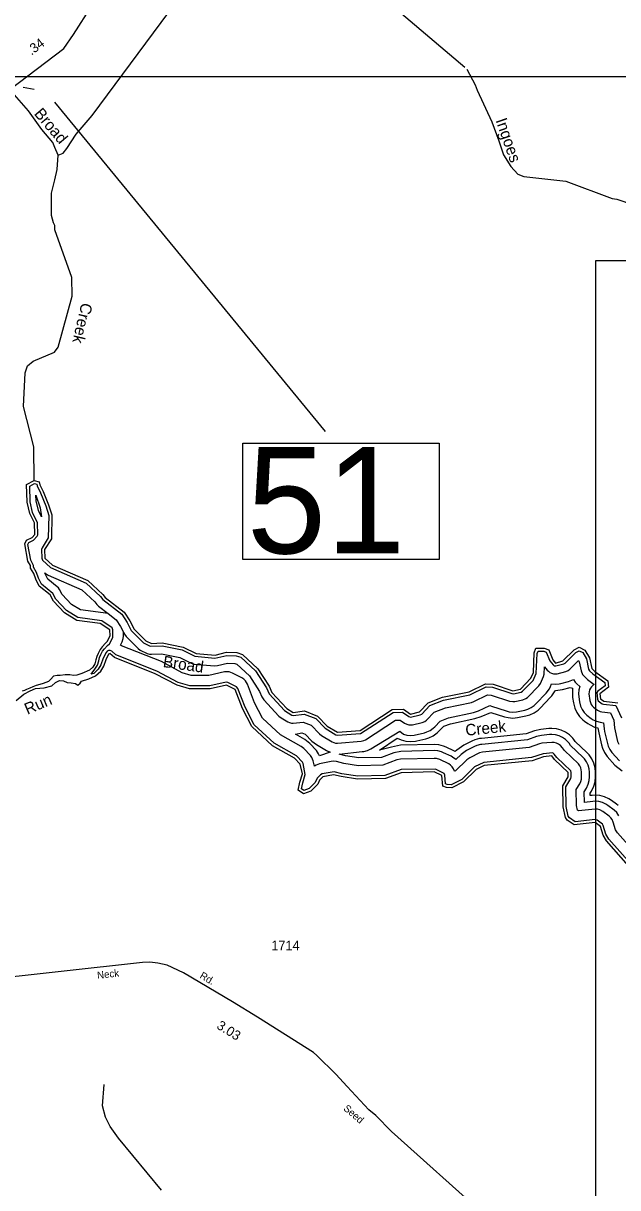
# Model space of a CAD drawing. Extents: x 2532689 to 2764727, y 536648 to 732970.
# Drawn here: x 2686176 to 2693987, y 655919 to 671216 of the extents above; entities that cross this region are included whole.
import ezdxf

# ---------------------------------------------------------------- set-up
doc = ezdxf.new("R2010")
doc.units = 0
for name, color, linetype in [('Exist Hydrographic Buffer Line', 7, 'Continuous'), ('Exist Hydrographic Creek Double Shore', 7, 'Continuous'), ('Exist Hydrographic Creek Single Shore', 7, 'Continuous'), ('Exist Hydrographic Creek Single Shore Label', 7, 'Continuous'), ('Exist Road Primary US Attributed', 7, 'Continuous'), ('Exist Road Primary US Mileage Hundredths English Label', 7, 'Continuous'), ('Exist Road Primary US Structure Standard Bridge CELL', 7, 'Continuous'), ('Exist Road Primary US Structure Standard Bridge Number Label', 7, 'Continuous'), ('Exist Road Secondary Mileage Hundredths English Label', 7, 'Continuous'), ('Exist Road Secondary Type 51 Attributed', 7, 'Continuous'), ('Exist Road Secondary Type 51 Label', 7, 'Continuous'), ('Exist Road Secondary Type 51 Number Label', 7, 'Continuous'), ('Map Preparation Inset Cut Line', 7, 'Continuous')]:
    doc.layers.add(name, color=color, linetype=linetype)

msp = doc.modelspace()

# ---------------------------------------------------------------- linework, layer by layer
at = {"layer": 'Exist Hydrographic Buffer Line'}
for points in [[(2687394, 662918), (2687338, 662969), (2687318, 662978), (2687297, 662977), (2687278, 662967), (2687263, 662952), (2687227, 662876), (2687197, 662788), (2687162, 662733), (2687102, 662676), (2687066, 662667), (2687116, 662729), (2687149, 662782), (2687167, 662842), (2687179, 662885), (2687194, 662922), (2687218, 662968), (2687244, 663000), (2687283, 663043), (2687307, 663066), (2687351, 663149), (2687354, 663250), (2687344, 663274), (2687209, 663365), (2686891, 663411), (2686742, 663502), (2686604, 663649), (2686562, 663725), (2686416, 663847), (2686376, 663927), (2686351, 664000), (2686309, 664072), (2686309, 664094), (2686273, 664165), (2686237, 664370), (2686250, 664396), (2686311, 664426), (2686358, 664477), (2686366, 664495), (2686363, 664654), (2686299, 664789), (2686265, 664930), (2686260, 665135), (2686323, 665169), (2686352, 665161), (2686358, 665138), (2686401, 665049), (2686471, 664877), (2686513, 664752), (2686505, 664455), (2686422, 664326), (2686416, 664304), (2686419, 664188), (2686428, 664163), (2686534, 664068), (2687001, 663860), (2687191, 663687), (2687223, 663648), (2687471, 663452), (2687543, 663344), (2687595, 663240), (2687756, 663075), (2687843, 663034), (2687999, 663036), (2688265, 662983), (2688429, 662901), (2688694, 662877), (2688851, 662912), (2688973, 662908), (2689035, 662889), (2689229, 662710), (2689371, 662487), (2689405, 662409), (2689609, 662186), (2689704, 662129), (2689724, 662124), (2689867, 662142), (2690019, 662081), (2690141, 661954), (2690284, 661867), (2690305, 661862), (2690607, 661887), (2691035, 662164), (2691160, 662166), (2691243, 662108), (2691266, 662101), (2691391, 662130), (2691411, 662141), (2691518, 662254), (2691697, 662323), (2692043, 662396), (2692257, 662498), (2692341, 662493), (2692597, 662410), (2692618, 662409), (2692717, 662429), (2692737, 662441), (2692875, 662584), (2692916, 662674), (2692929, 662937)], [(2686417, 664732), (2686375, 664817), (2686344, 664941), (2686342, 665017), (2686396, 664849), (2686417, 664732)], [(2687291, 663462), (2686926, 663510), (2686808, 663582), (2686688, 663710), (2686652, 663776), (2686637, 663798), (2686620, 663815), (2686498, 663913), (2686472, 663967), (2686461, 663996), (2686465, 663991), (2686501, 663968), (2686944, 663772), (2687116, 663616), (2687144, 663581), (2687165, 663561), (2687291, 663462)], [(2687291, 663462), (2687395, 663381), (2687454, 663292), (2687491, 663218)], [(2694267, 660261), (2693983, 660580), (2693959, 660621), (2693928, 660721), (2693914, 660754), (2693895, 660780), (2693874, 660801), (2693793, 660861), (2693754, 660882), (2693722, 660890), (2693691, 660893), (2693470, 660869), (2693459, 660880), (2693446, 660942), (2693442, 661149), (2693488, 661225), (2693502, 661254), (2693510, 661285), (2693513, 661313), (2693512, 661382), (2693502, 661433), (2693488, 661463), (2693470, 661489), (2693289, 661662), (2693262, 661699), (2693236, 661727), (2693209, 661746), (2693181, 661759), (2693151, 661767), (2693120, 661769), (2692992, 661757), (2692958, 661750), (2692825, 661703), (2692210, 661640), (2692171, 661631), (2692042, 661567), (2692004, 661540), (2691857, 661395), (2691845, 661389), (2691844, 661393), (2691830, 661422), (2691813, 661447), (2691791, 661469), (2691766, 661487), (2691649, 661543), (2691608, 661556), (2691577, 661559), (2691132, 661548), (2691084, 661538), (2690902, 661470), (2690581, 661463), (2690387, 661493), (2690290, 661517), (2690252, 661522), (2690222, 661519), (2690070, 661489), (2690023, 661471), (2690002, 661456), (2689986, 661525), (2689969, 661569), (2689951, 661595), (2689864, 661688), (2689829, 661716), (2689555, 661870), (2689321, 662087), (2689216, 662289), (2689121, 662533), (2689095, 662577), (2689072, 662600), (2689047, 662618), (2688923, 662680), (2688880, 662694), (2688848, 662697), (2688818, 662694), (2688614, 662648), (2688383, 662650), (2688264, 662684), (2687991, 662830), (2687467, 663036), (2687454, 663048), (2687476, 663091), (2687490, 663134), (2687493, 663165), (2687491, 663218)], [(2687492, 663215), (2687504, 663193), (2687528, 663159), (2687685, 663002), (2687713, 662980), (2687803, 662939), (2687835, 662930), (2687859, 662928), (2687991, 662933), (2688231, 662885), (2688384, 662808), (2688421, 662796), (2688687, 662775), (2688728, 662778), (2688861, 662809), (2688956, 662806), (2688983, 662798), (2689149, 662644), (2689280, 662439), (2689312, 662367), (2689336, 662329), (2689535, 662115), (2689566, 662090), (2689653, 662040), (2689675, 662030), (2689699, 662023), (2689724, 662021), (2689854, 662037), (2689960, 661994), (2690068, 661881), (2690096, 661860), (2690233, 661778), (2690256, 661768), (2690280, 661761), (2690305, 661759), (2690617, 661785), (2690652, 661793), (2690675, 661803), (2691067, 662061), (2691129, 662063), (2691185, 662023), (2691216, 662007), (2691241, 662000), (2691266, 661998), (2691290, 662000), (2691416, 662030), (2691453, 662045), (2691474, 662059), (2691577, 662167), (2691726, 662224), (2692066, 662295), (2692096, 662306), (2692278, 662394), (2692322, 662391), (2692567, 662312), (2692609, 662305), (2692634, 662307), (2692739, 662329), (2692779, 662344), (2692801, 662359), (2692951, 662514), (2692971, 662541), (2693011, 662635), (2693020, 662664), (2693024, 662761), (2693025, 662760), (2693059, 662719), (2693076, 662703), (2693096, 662688), (2693119, 662678), (2693143, 662672), (2693168, 662669), (2693192, 662672), (2693306, 662702), (2693338, 662715), (2693359, 662730), (2693471, 662843), (2693481, 662827), (2693505, 662709), (2693524, 662659)], [(2694160, 660174), (2693871, 660499), (2693832, 660565), (2693798, 660678), (2693785, 660696), (2693715, 660748), (2693692, 660756), (2693427, 660726), (2693352, 660776), (2693336, 660798), (2693310, 660926), (2693304, 661186), (2693370, 661294), (2693376, 661315), (2693375, 661375), (2693369, 661394), (2693186, 661571), (2693153, 661616), (2693134, 661630), (2693009, 661621), (2692855, 661569), (2692228, 661504), (2692107, 661446), (2691938, 661283), (2691798, 661212), (2691746, 661218), (2691725, 661224), (2691717, 661337), (2691707, 661359), (2691593, 661418), (2691141, 661411), (2690928, 661333), (2690571, 661325), (2690360, 661358), (2690260, 661383), (2690102, 661355), (2690080, 661343), (2690039, 661299), (2690012, 661244), (2689934, 661164), (2689863, 661137), (2689833, 661159), (2689850, 661238), (2689881, 661347), (2689854, 661490), (2689844, 661509), (2689767, 661591), (2689473, 661759), (2689210, 662002), (2689091, 662232), (2688995, 662479), (2688978, 662499), (2688865, 662555), (2688841, 662559), (2688628, 662511), (2688363, 662513), (2688213, 662557), (2687929, 662707), (2687394, 662918)], [(2692929, 662937), (2692940, 662966), (2693015, 662967), (2693049, 662954), (2693095, 662839), (2693137, 662786), (2693154, 662775), (2693175, 662773), (2693277, 662801), (2693295, 662811), (2693438, 662951), (2693480, 662973), (2693527, 662949), (2693578, 662865), (2693605, 662731), (2693617, 662711), (2693659, 662670), (2693819, 662555), (2693824, 662514), (2693728, 662441), (2693714, 662423), (2693722, 662335), (2693731, 662315), (2693781, 662277), (2693801, 662270), (2693961, 662253), (2694036, 662090)], [(2693048, 662418), (2693089, 662472), (2693105, 662504), (2693119, 662537), (2693168, 662532), (2693216, 662537), (2693241, 662542), (2693340, 662569), (2693362, 662576), (2693405, 662596), (2693430, 662560), (2693449, 662539), (2693488, 662502), (2693476, 662458), (2693472, 662409), (2693475, 662369), (2693485, 662300), (2693499, 662245), (2693519, 662200), (2693547, 662160), (2693582, 662126), (2693640, 662083), (2693665, 662067), (2693709, 662046), (2693756, 662034), (2693800, 662028), (2693809, 661949), (2693815, 661913), (2693852, 661753), (2693862, 661721), (2693882, 661677), (2693910, 661637), (2694010, 661525)], [(2693524, 662659), (2693588, 662596), (2693677, 662531), (2693665, 662522), (2693643, 662501), (2693628, 662480), (2693618, 662458), (2693611, 662434), (2693609, 662409), (2693621, 662319), (2693628, 662292), (2693638, 662269), (2693652, 662249), (2693670, 662232), (2693722, 662193), (2693755, 662176), (2693780, 662169), (2693892, 662157), (2693936, 662063), (2693946, 661961), (2693986, 661783), (2694001, 661746)], [(2694002, 660806), (2693974, 660846), (2693940, 660880), (2693857, 660941), (2693832, 660958), (2693787, 660979), (2693740, 660991), (2693692, 660996), (2693661, 660994), (2693549, 660981), (2693546, 661121), (2693575, 661169), (2693599, 661219), (2693612, 661267), (2693616, 661315), (2693615, 661379), (2693611, 661423), (2693598, 661470), (2693577, 661514), (2693549, 661554), (2693527, 661577), (2693367, 661730), (2693347, 661757), (2693301, 661807), (2693261, 661835), (2693216, 661855), (2693169, 661868), (2693121, 661872), (2693092, 661871), (2692984, 661860), (2692921, 661846), (2692802, 661804), (2692203, 661743), (2692183, 661740), (2692136, 661727), (2692106, 661715), (2691999, 661661), (2691928, 661610), (2691861, 661544), (2691817, 661576), (2691798, 661586), (2691697, 661634), (2691671, 661645), (2691624, 661658), (2691576, 661662), (2691135, 661651), (2691043, 661633), (2690882, 661572), (2690587, 661566), (2690408, 661594), (2690326, 661616), (2690627, 661648), (2690652, 661651), (2690699, 661664), (2690744, 661685), (2691122, 661915), (2691170, 661878), (2691217, 661865), (2691266, 661861), (2691314, 661865), (2691447, 661896), (2691477, 661906), (2691522, 661926), (2691562, 661954), (2691584, 661975), (2691655, 662050), (2691765, 662092), (2692092, 662161), (2692157, 662183), (2692305, 662253), (2692330, 662245), (2692523, 662182), (2692561, 662172), (2692610, 662168), (2692658, 662172), (2692765, 662194), (2692804, 662206), (2692849, 662226), (2692889, 662254), (2692910, 662275), (2693048, 662418)], [(2693396, 661824), (2693352, 661868), (2693301, 661904), (2693244, 661930), (2693183, 661947), (2693121, 661952), (2693084, 661950), (2692976, 661939), (2692894, 661921), (2692785, 661883), (2692195, 661822), (2692169, 661819), (2692109, 661803), (2692070, 661786), (2691963, 661732), (2691872, 661667), (2691852, 661648), (2691833, 661658), (2691731, 661707), (2691699, 661720), (2691638, 661736), (2691576, 661742), (2691133, 661731), (2691015, 661708), (2690857, 661665), (2691089, 661825), (2691143, 661803), (2691203, 661786), (2691266, 661781), (2691328, 661786), (2691349, 661791), (2691465, 661818), (2691505, 661830), (2691562, 661857), (2691613, 661893), (2691642, 661920), (2691700, 661981), (2691788, 662015), (2692109, 662082), (2692192, 662111), (2692318, 662164), (2692499, 662106), (2692547, 662094), (2692610, 662088), (2692672, 662094), (2692781, 662116), (2692832, 662130), (2692889, 662157), (2692940, 662193), (2692968, 662219), (2693106, 662363), (2693122, 662381), (2693158, 662432), (2693168, 662452), (2693230, 662458), (2693262, 662465), (2693361, 662492), (2693393, 662482), (2693392, 662409), (2693395, 662357), (2693405, 662288), (2693424, 662217), (2693450, 662160), (2693486, 662109), (2693530, 662065), (2693551, 662049), (2693594, 662018), (2693625, 661998), (2693681, 661971), (2693728, 661959), (2693737, 661895), (2693774, 661735), (2693786, 661693), (2693813, 661637), (2693849, 661585), (2693951, 661471), (2694047, 661396)], [(2690070, 661594), (2690057, 661621), (2690029, 661661), (2689942, 661755), (2689875, 661807), (2689754, 661876), (2689835, 661896), (2689881, 661877), (2689968, 661787), (2690027, 661741), (2690162, 661661), (2690209, 661639), (2690070, 661594)], [(2693991, 660941), (2693972, 660956), (2693905, 661006), (2693872, 661027), (2693815, 661054), (2693754, 661070), (2693692, 661076), (2693652, 661073), (2693627, 661070), (2693626, 661100), (2693643, 661128), (2693674, 661192), (2693690, 661253), (2693696, 661315), (2693695, 661380), (2693689, 661437), (2693673, 661497), (2693646, 661554), (2693611, 661606), (2693583, 661635), (2693427, 661783), (2693411, 661805), (2693396, 661824)]]:
    msp.add_lwpolyline(points, dxfattribs=at)
at = {"layer": 'Exist Hydrographic Creek Double Shore'}
for points in [[(2687280, 663095), (2687316, 663167), (2687314, 663249), (2687187, 663332), (2686878, 663372), (2686717, 663471), (2686571, 663626), (2686528, 663706), (2686384, 663822), (2686340, 663912), (2686314, 663986), (2686270, 664060), (2686269, 664093), (2686235, 664151), (2686196, 664376), (2686220, 664426), (2686294, 664462), (2686326, 664502), (2686323, 664653), (2686261, 664776), (2686225, 664925), (2686220, 665158), (2686317, 665211)], [(2686317, 665211), (2686384, 665194), (2686395, 665155), (2686438, 665065), (2686509, 664891), (2686553, 664758), (2686545, 664442), (2686456, 664304), (2686458, 664189), (2686561, 664098), (2687024, 663894), (2687220, 663714), (2687253, 663673), (2687501, 663479), (2687578, 663364), (2687631, 663258), (2687785, 663103), (2687860, 663070), (2688002, 663076), (2688278, 663022), (2688447, 662936), (2688697, 662917), (2688847, 662953), (2688980, 662948), (2689056, 662925), (2689260, 662736), (2689407, 662506), (2689442, 662425), (2689639, 662213), (2689724, 662164), (2689873, 662183), (2690042, 662114), (2690170, 661982), (2690305, 661902), (2690604, 661927), (2691023, 662203), (2691173, 662206), (2691266, 662141), (2691382, 662169), (2691496, 662288), (2691686, 662362), (2692035, 662435), (2692249, 662539), (2692349, 662533), (2692610, 662448), (2692709, 662469), (2692847, 662612), (2692879, 662689), (2692890, 662945), (2692913, 663006), (2693022, 663007), (2693080, 662986), (2693133, 662854), (2693168, 662812), (2693267, 662839), (2693414, 662983), (2693480, 663019), (2693556, 662979), (2693616, 662880), (2693645, 662740), (2693687, 662699), (2693857, 662577), (2693867, 662496), (2693752, 662409), (2693762, 662340), (2693805, 662309), (2693988, 662290)], [(2687280, 663095), (2687255, 663071), (2687214, 663026), (2687185, 662990), (2687158, 662939), (2687141, 662898), (2687128, 662852), (2687115, 662802), (2687090, 662759), (2687045, 662720), (2686946, 662674), (2686880, 662653), (2686837, 662650), (2686787, 662655), (2686725, 662655), (2686659, 662650), (2686619, 662647), (2686573, 662638), (2686540, 662601), (2686509, 662569), (2686438, 662541), (2686392, 662528), (2686344, 662515), (2686301, 662498), (2686261, 662481), (2686216, 662462), (2686190, 662450), (2686162, 662443)], [(2686083, 662321), (2686181, 662401), (2686266, 662447), (2686335, 662477), (2686449, 662485), (2686550, 662511), (2686599, 662557), (2686650, 662582), (2686706, 662579), (2686751, 662558), (2686807, 662553), (2686861, 662544), (2686891, 662521), (2686925, 662549), (2686942, 662574), (2687037, 662604), (2687124, 662642), (2687193, 662707), (2687233, 662770), (2687263, 662859)], [(2687263, 662859), (2687298, 662932), (2687311, 662939)], [(2694130, 660149), (2693839, 660475), (2693796, 660549), (2693760, 660666), (2693692, 660716), (2693417, 660685), (2693324, 660747), (2693299, 660782), (2693270, 660922), (2693264, 661197), (2693336, 661315), (2693335, 661374), (2693156, 661544), (2693121, 661592), (2693013, 661581), (2692864, 661529), (2692232, 661464), (2692125, 661411), (2691962, 661250), (2691806, 661171), (2691739, 661178), (2691688, 661193), (2691677, 661333), (2691576, 661382), (2691142, 661371), (2690936, 661294), (2690569, 661285), (2690352, 661319), (2690251, 661345), (2690110, 661316), (2690069, 661272), (2690046, 661221), (2689956, 661129), (2689857, 661092), (2689789, 661142), (2689812, 661248), (2689843, 661358), (2689815, 661481), (2689738, 661564), (2689450, 661726), (2689178, 661978), (2689055, 662216), (2688958, 662465), (2688848, 662519), (2688633, 662471), (2688358, 662473), (2688198, 662519), (2687911, 662672), (2687373, 662883), (2687311, 662939)]]:
    msp.add_lwpolyline(points, dxfattribs=at)
at = {"layer": 'Exist Hydrographic Creek Single Shore'}
for points in [[(2686634, 669486), (2686700, 669512), (2686749, 669573), (2686870, 669758), (2687081, 670007), (2688188, 671499), (2688295, 671550), (2690534, 671686), (2690742, 671691), (2691978, 670642)], [(2686634, 669486), (2686590, 669586), (2686564, 669651), (2686418, 669822), (2686246, 670068), (2686001, 670348), (2685575, 670596), (2685372, 670706), (2685313, 670723)], [(2692003, 670612), (2692114, 670407), (2692142, 670339), (2692334, 669920), (2692423, 669671), (2692486, 669490), (2692582, 669333), (2692675, 669235), (2692752, 669205), (2693304, 669142), (2693916, 668914), (2693976, 668906), (2694093, 668868), (2694304, 668733), (2694382, 668640), (2694404, 668392), (2694439, 668351), (2694440, 668318), (2694465, 668286), (2694491, 668228), (2694595, 668114), (2694613, 668046)], [(2686317, 665211), (2686316, 665651), (2686178, 666184), (2686202, 666625), (2686233, 666718), (2686307, 666777), (2686587, 666894), (2686635, 666961), (2686819, 667632), (2686814, 667875), (2686591, 668503), (2686590, 668558), (2686573, 668594), (2686545, 668691), (2686546, 668983), (2686592, 669159), (2686622, 669295), (2686634, 669486)], [(2687994, 655888), (2687429, 656568), (2687316, 656724), (2687255, 656847), (2687218, 656996), (2687237, 657273)]]:
    msp.add_lwpolyline(points, dxfattribs=at)
at = {"layer": 'Exist Road Primary US Attributed'}
msp.add_lwpolyline([(2686001, 670348), (2686708, 670885), (2686835, 671070), (2687078, 671447), (2687214, 671663)], dxfattribs=at)
at = {"layer": 'Exist Road Primary US Structure Standard Bridge CELL'}
msp.add_line((2686318, 670346), (2686173, 670372), dxfattribs=at)
at = {"layer": 'Exist Road Primary US Structure Standard Bridge Number Label'}
msp.add_line((2686585, 670180), (2690142, 665855), dxfattribs=at)
msp.add_lwpolyline([(2689063, 665702), (2691640, 665702), (2691640, 664173), (2689063, 664173)], close=True, dxfattribs=at)
at = {"layer": 'Exist Road Secondary Type 51 Attributed'}
msp.add_lwpolyline([(2695118, 652996), (2692640, 655225), (2692235, 655563), (2691016, 656657), (2690809, 656866), (2690717, 656944), (2690430, 657250), (2690284, 657412), (2690032, 657655), (2689989, 657694), (2689254, 658158), (2688927, 658361), (2688282, 658742), (2688066, 658841), (2687943, 658870), (2687841, 658880), (2687741, 658879), (2684455, 658515)], dxfattribs=at)
at = {"layer": 'Map Preparation Inset Cut Line'}
for points in [[(2625780, 692342), (2701222, 692342), (2701222, 670513), (2663418, 670513), (2663418, 648997), (2625780, 648997)], [(2693698, 668098), (2714365, 668098), (2714365, 647478), (2693698, 647478)]]:
    msp.add_lwpolyline(points, close=True, dxfattribs=at)

# ---------------------------------------------------------------- texts
at = {"layer": 'Exist Hydrographic Creek Single Shore Label'}
for s, rotation, p in [('Broad', 310.4202, (2686310, 670025)), ('Ingoes', 289.1464, (2692382, 669942)), ('Creek', 256.8424, (2686942, 667553)), ('Broad', 351.8321, (2688005, 662760)), ('Run', 23.1263, (2686230, 662131)), ('Creek', 5.868, (2691993, 661855))]:
    msp.add_text(s, height=150, rotation=rotation, dxfattribs=at).set_placement(p)
at = {"layer": 'Exist Road Primary US Mileage Hundredths English Label'}
msp.add_text('.34', height=125, rotation=37.2307, dxfattribs=at).set_placement((2686283, 670791))
at = {"layer": 'Exist Road Primary US Structure Standard Bridge Number Label'}
msp.add_text('51', height=1400, dxfattribs=at).set_placement((2689113, 664252))
at = {"layer": 'Exist Road Secondary Mileage Hundredths English Label'}
msp.add_text('3.03', height=125, rotation=328.2062, dxfattribs=at).set_placement((2688707, 658018))
at = {"layer": 'Exist Road Secondary Type 51 Label'}
for s, rotation, p in [('Neck', 6.3336, (2687151, 658662)), ('Rd.', 329.4333, (2688486, 658679)), ('Seed', 319.7484, (2690375, 656947))]:
    msp.add_text(s, height=95, rotation=rotation, dxfattribs=at).set_placement(p)
at = {"layer": 'Exist Road Secondary Type 51 Number Label'}
msp.add_text('1714', height=125, dxfattribs=at).set_placement((2689435, 659039))

doc.saveas('drawing.dxf')
